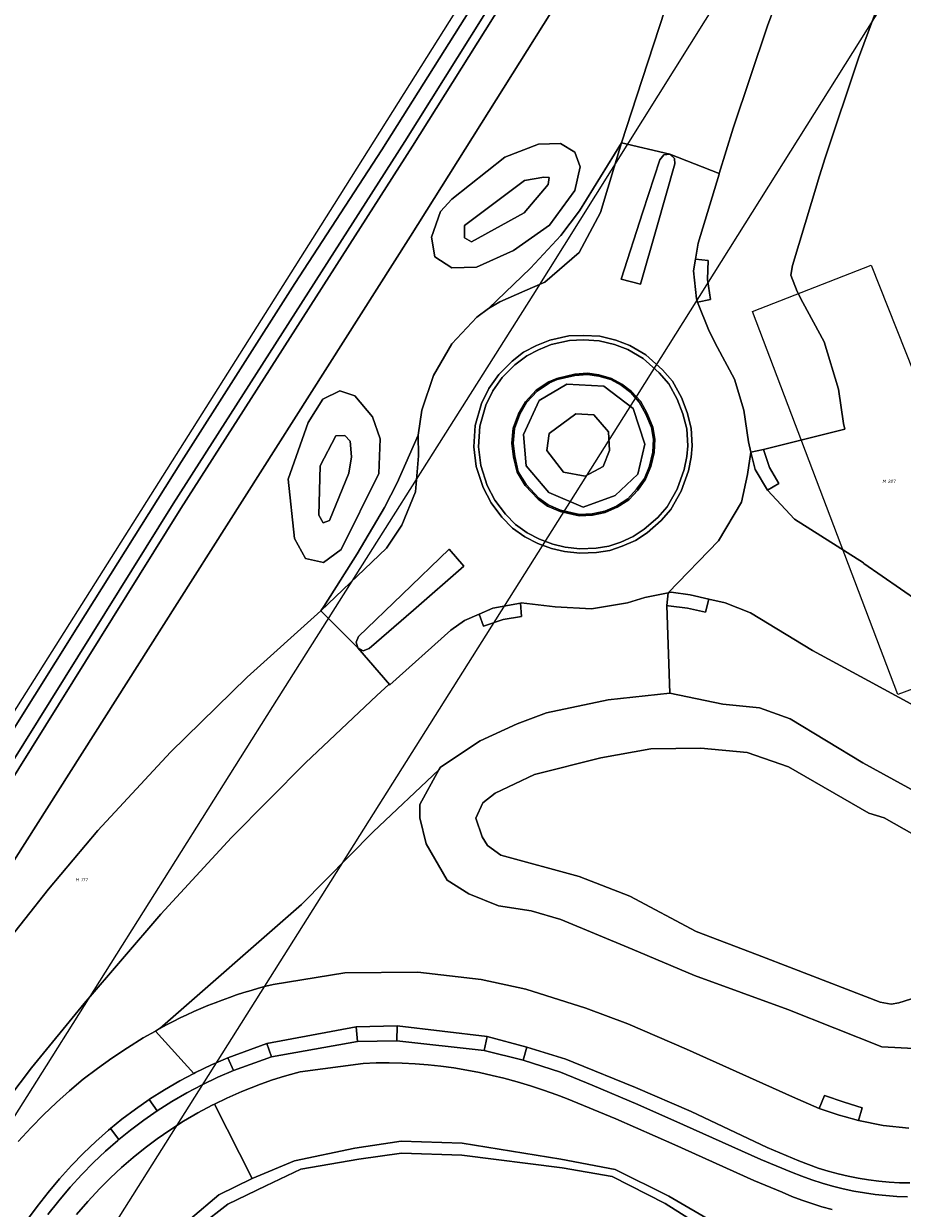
# Model space of a CAD drawing. Header units: metres. Extents: x 250001 to 257773, y 598992 to 609118.
# Tile 439 of 656: x 252704 to 252801, y 605144 to 605274. Entities that reach past the tile are written whole.
import ezdxf
from ezdxf.enums import TextEntityAlignment as Align
from ezdxf.lldxf.tags import DXFTag

# ---------------------------------------------------------------- set-up
doc = ezdxf.new("R2010")
doc.units = ezdxf.units.M
for name, color, linetype, lineweight in [('B-WE-GR-BOUWLAND-GV', 252, 'Continuous', 13), ('B-WE-GR-GRAS-GV', 252, 'Continuous', 13), ('B-WE-GR-GROENVOORZIENING-GV', 252, 'Continuous', 18), ('B-WE-GW-TALUD_KRUIN-G', 252, 'Continuous', 18), ('B-WE-KG-GRENS_PERCEEL-G', 150, 'KG-PERCEEL', 18), ('B-WE-KG-GRENS_PERCEEL-S', 150, 'Continuous', 25), ('B-WE-OG-WATER-GV', 252, 'Continuous', 18), ('B-WE-OG-WATER_SLOOT-GV', 252, 'Continuous', 18), ('B-WE-VH-VERHARDING_BETON-GV', 252, 'Continuous', 18), ('B-WE-VH-VERHARDING_GESLOTEN-GV', 252, 'Continuous', 18), ('B-WE-VH-VERHARDING_GRASBETONSTEEN-GV', 252, 'Continuous', 18), ('B-WE-VH-VERHARDING_OPEN-GV', 252, 'Continuous', 18), ('X-XX-AL-REFERENTIE-G', 7, 'Continuous', 18)]:
    doc.layers.add(name, color=color, linetype=linetype, lineweight=lineweight)
doc.styles.add('NLCS-ISO', font='NLCS-ISO.ttf')
doc.styles.get("Standard").update_dxf_attribs({"font": 'NLCS-ISO.ttf'})
tags = doc.linetypes.add('KG-PERCEEL', pattern='A,5.5,-2,["P",Standard,S=1.8,R=0,X=-0.5,Y=-0.9],-2,5.5,-2,[5,NLCS.SHX,S=0.75,R=0,X=0,Y=0],-2', length=19).pattern_tags.tags
tags[6] = DXFTag(74, 10)

# ---------------------------------------------------------------- blocks, each defined once
blk = doc.blocks.new('SKG-PERCEELNUMMER-SO')
at = {"style": 'NLCS-ISO', "oblique": 10, "flags": 1}
blk.add_attdef('GEMEENTECODE', text='', height=1.8, dxfattribs=at).set_placement((0, 2.55), align=Align.MIDDLE_CENTER)
at = {"style": 'NLCS-ISO', "oblique": 10}
blk.add_attdef('SECTIE', text='', height=1.8, dxfattribs=at).set_placement((-0.5, 0), align=Align.MIDDLE_RIGHT)
blk.add_attdef('PERCEELNUMMER', text='', height=1.8, dxfattribs=at).set_placement((0.5, 0), align=Align.MIDDLE_LEFT)
blk = doc.blocks.new('BS2021-132-Xref-KAD-20210617')
at = {"layer": 'B-WE-KG-GRENS_PERCEEL-G', "flags": 128}
for points in [[(252316.431, 604524.835), (252316.985, 604525.546), (252319.106, 604529.322), (252329.366, 604548.154), (252359.151, 604599.397), (252376.417, 604629.246), (252397.819, 604665.419), (252421.587, 604705.045), (252443.727, 604741.232), (252471.948, 604787.33), (252508.863, 604846.142), (252549.097, 604910.197), (252581.117, 604960.929), (252606.23, 605000.756), (252614.706, 605014.115), (252634.849, 605046.031), (252656.878, 605080.766), (252683.928, 605123.487), (252706.622, 605159.408), (252731.523, 605198.946), (252760.136, 605244.175), (252782.532, 605279.934), (252808.722, 605321.19), (252837.975, 605367.456), (252854.793, 605395.027), (252864.74, 605411.021), (252874.725, 605426.692), (252901.202, 605468.727), (252910.984, 605483.992), (252917.263, 605494.221), (252924.225, 605505.019), (252933.791, 605520.185), (252947.901, 605542.504), (252974.768, 605585.195), (252989.309, 605607.998), (252999.154, 605623.623), (253014.622, 605648.221), (253019.792, 605656.076), (253027.526, 605668.579), (253035.479, 605680.972), (253044.247, 605694.918), (253052.854, 605708.678), (253061.806, 605722.845), (253070.704, 605736.823), (253086.74, 605762.405), (253095.374, 605776.25), (253105.014, 605791.529), (253116.702, 605809.882), (253130.084, 605831.275), (253137.809, 605843.17)], [(252467.88, 604825.857), (252471.703, 604831.807), (252631.692, 605085.314), (252671.383, 605148.242), (252738.286, 605254.186), (252791.56, 605338.813), (252844.84, 605423.414), (252898.034, 605507.915), (252930.712, 605559.161)], [(252540.299, 604866.386), (252611.837, 604979.798), (252665.116, 605064.245), (252704.782, 605127.19), (252771.606, 605233.178), (252824.822, 605317.843), (252878.052, 605402.475), (252931.194, 605487.008), (252954.048, 605522.579)]]:
    blk.add_lwpolyline(points, dxfattribs=at)
blk.add_lwpolyline([(252784.259, 605242.385), (252797.335, 605247.471), (252814.044, 605205.335), (252800.241, 605200.25)], close=True, dxfattribs=at)
at = {"layer": 'B-WE-KG-GRENS_PERCEEL-S', "xscale": 0.2, "yscale": 0.2, "zscale": 0.2}
for p, values in [((252799.04, 605223.697), {'PERCEELNUMMER': '287', 'SECTIE': 'M'}), ((252710.282, 605179.869), {'PERCEELNUMMER': '177', 'SECTIE': 'M'})]:
    blk.add_blockref('SKG-PERCEELNUMMER-SO', p, dxfattribs=at).add_auto_attribs(values)
blk = doc.blocks.new('BS2021-132-Xref-BGT-GRIJS-20210617-aangepast')
at = {"layer": 'B-WE-GR-BOUWLAND-GV', "flags": 128}
blk.add_lwpolyline([(252695.64, 605184.775), (252710.04, 605207.747), (252721.459, 605225.893), (252733.928, 605245.454), (252743.49, 605260.164), (252755.499, 605279.219), (252770.533, 605303.121), (252779.459, 605317.36), (252788.718, 605332.239), (252802.099, 605353.707), (252814.504, 605373.511)], dxfattribs=at)
at = {"layer": 'B-WE-GR-GRAS-GV', "flags": 128}
for points in [[(252800.047, 605281.311), (252795.942, 605270.233), (252792.247, 605259.269), (252791.46, 605256.717), (252791.465, 605256.682), (252788.674, 605247.429), (252788.492, 605246.368), (252789.196, 605244.571), (252789.82, 605243.346), (252792.16, 605239.039), (252793.747, 605233.822), (252794.276, 605230.046), (252794.423, 605229.448), (252785.479, 605227.199), (252786.154, 605225.221), (252787.165, 605223.457), (252785.931, 605222.707), (252788.874, 605219.539), (252796.465, 605214.75), (252796.516, 605214.662), (252804.584, 605209.069)], [(252731.555, 605168.364), (252739.421, 605169.629), (252747.448, 605169.729), (252754.409, 605168.904), (252759.338, 605167.864), (252765.925, 605165.763), (252770.555, 605164.023), (252777.005, 605161.243), (252788.681, 605155.999), (252791.599, 605154.716), (252792.181, 605156.162), (252794.339, 605155.412), (252796.339, 605154.797), (252795.921, 605153.404), (252798.654, 605152.849), (252801.45, 605152.569)], [(252805.475, 605197.158), (252797.029, 605201.771), (252790.876, 605205.074), (252784.049, 605209.239), (252781.259, 605210.329), (252779.464, 605210.747), (252779.109, 605209.296), (252777.119, 605209.737), (252775.015, 605210.017), (252774.845, 605210.04), (252775.158, 605200.383), (252781.014, 605199.202), (252785.021, 605198.795), (252788.402, 605197.565), (252796.392, 605192.739), (252804.76, 605188.173)], [(252802.76, 605161.28), (252798.508, 605161.509), (252788.158, 605165.595), (252777.885, 605169.366), (252771.05, 605172.238), (252763.188, 605175.502), (252759.921, 605176.474), (252756.312, 605177.014), (252753.083, 605178.342), (252750.693, 605179.819)], [(252750.693, 605179.819), (252748.383, 605183.821), (252747.694, 605186.693), (252747.679, 605188.169), (252749.769, 605191.955), (252742.546, 605185.142), (252734.65, 605177.165), (252719.065, 605163.516)], [(252706.751, 605143.07), (252707.95, 605144.586), (252709.202, 605146.058), (252710.506, 605147.484), (252711.776, 605148.775), (252713.093, 605150.018), (252714.456, 605151.21), (252714.581, 605151.311), (252713.657, 605152.524), (252713.441, 605152.348), (252712.033, 605151.102), (252710.674, 605149.802), (252709.366, 605148.45), (252708.055, 605146.994), (252706.791, 605145.496), (252705.574, 605143.96), (252704.407, 605142.385)]]:
    blk.add_lwpolyline(points, dxfattribs=at)
for points in [[(252764.716, 605259.902), (252763.159, 605260.834), (252760.747, 605260.757), (252757.022, 605259.339), (252751.209, 605254.718), (252749.944, 605253.374), (252748.949, 605250.544), (252749.343, 605248.368), (252751.207, 605247.171), (252753.912, 605247.251), (252757.963, 605249.079), (252761.926, 605251.88), (252764.723, 605255.663), (252765.312, 605258.279)], [(252761.905, 605257.103), (252761.807, 605256.322), (252759.158, 605253.237), (252753.344, 605250.032), (252752.585, 605250.48), (252752.575, 605251.842), (252759.2, 605256.782), (252761.311, 605257.146)], [(252759.158, 605253.237), (252761.807, 605256.322), (252761.905, 605257.103), (252761.311, 605257.146), (252759.2, 605256.782), (252752.575, 605251.842), (252752.585, 605250.48), (252753.344, 605250.032)], [(252768.692, 605234.88), (252767.349, 605235.277), (252766.124, 605235.431), (252764.73, 605235.337), (252762.778, 605234.877), (252761.933, 605234.509), (252760.586, 605233.61), (252759.407, 605232.348), (252758.659, 605231.071), (252758.091, 605229.511), (252757.942, 605227.897), (252758.119, 605226.422), (252758.511, 605224.754), (252759.369, 605223.336), (252760.778, 605221.844), (252761.81, 605221.104), (252763.167, 605220.514), (252765.231, 605220.034), (252766.642, 605220.116), (252768.011, 605220.428), (252769.317, 605220.979), (252770.551, 605221.782), (252771.526, 605222.818), (252772.375, 605224.015), (252772.935, 605225.381), (252773.298, 605226.89), (252773.378, 605228.32), (252773.152, 605229.602), (252772.551, 605231.092), (252771.816, 605232.406), (252770.875, 605233.453), (252769.829, 605234.254)], [(252740.516, 605233.11), (252738.874, 605233.649), (252737.019, 605232.725), (252735.388, 605230.18), (252733.184, 605223.924), (252733.906, 605217.415), (252735.11, 605215.196), (252737.074, 605214.787), (252739.012, 605216.185), (252743.152, 605224.557), (252743.327, 605228.364), (252742.455, 605230.775)], [(252761.863, 605222.482), (252759.376, 605225.402), (252759.096, 605228.854), (252760.819, 605232.587), (252763.859, 605234.394), (252767.901, 605234.144), (252771.133, 605231.711), (252772.431, 605227.772), (252771.668, 605224.482), (252769.15, 605222.131), (252765.648, 605220.841)], [(252769.15, 605222.131), (252771.668, 605224.482), (252772.431, 605227.772), (252771.133, 605231.711), (252767.901, 605234.144), (252763.859, 605234.394), (252760.819, 605232.587), (252759.096, 605228.854), (252759.376, 605225.402), (252761.863, 605222.482), (252765.648, 605220.841)], [(252761.902, 605228.957), (252761.631, 605227.072), (252763.492, 605224.706), (252765.858, 605224.256), (252767.859, 605225.33), (252768.528, 605227.082), (252768.418, 605229.121), (252766.827, 605231.009), (252764.83, 605231.104)], [(252766.827, 605231.009), (252768.418, 605229.121), (252768.528, 605227.082), (252767.859, 605225.33), (252765.858, 605224.256), (252763.492, 605224.706), (252761.631, 605227.072), (252761.902, 605228.957), (252764.83, 605231.104)], [(252740.001, 605228.116), (252740.154, 605226.403), (252739.862, 605224.595), (252737.73, 605219.371), (252737.033, 605219.146), (252736.557, 605219.967), (252736.721, 605225.414), (252738.45, 605228.692), (252739.423, 605228.722)], [(252739.862, 605224.595), (252740.154, 605226.403), (252740.001, 605228.116), (252739.423, 605228.722), (252738.45, 605228.692), (252736.721, 605225.414), (252736.557, 605219.967), (252737.033, 605219.146), (252737.73, 605219.371)]]:
    blk.add_lwpolyline(points, close=True, dxfattribs=at)
at = {"layer": 'B-WE-GR-GRAS-GV'}
blk.add_lwpolyline([(252719.065, 605163.516, -0.0669188), (252731.555, 605168.364)], format="xyb", dxfattribs=at)
at = {"layer": 'B-WE-GR-GROENVOORZIENING-GV', "flags": 128}
for points in [[(252698.994, 605168.945), (252706.816, 605178.838), (252712.263, 605185.307), (252720.257, 605193.896), (252728.697, 605202.17), (252736.795, 605209.471), (252737.099, 605209.948), (252740.765, 605215.706), (252743.796, 605220.816), (252745.196, 605223.533), (252747.503, 605228.758), (252747.889, 605231.518), (252749.176, 605235.333), (252751.18, 605238.806), (252753.963, 605241.748), (252755.248, 605242.699), (252759.844, 605247.14), (252763.184, 605250.721), (252765.227, 605253.435), (252769.864, 605260.902), (252771.548, 605266.086), (252775.235, 605277.453)], [(252774.113, 605294.404), (252746.636, 605250.657), (252719.253, 605207.533), (252693.043, 605166.322)], [(252790.149, 605285.197), (252785.918, 605273.778), (252782.128, 605262.533), (252780.592, 605257.55), (252780.602, 605257.482), (252778.306, 605249.872), (252778.01, 605248.145), (252779.397, 605247.977), (252779.33, 605245.9), (252779.65, 605243.701), (252778.232, 605243.412), (252779.487, 605240.209), (252780.411, 605238.395), (252782.303, 605234.912), (252783.334, 605231.524), (252783.823, 605228.03), (252784.102, 605226.9), (252785.479, 605227.199), (252794.423, 605229.448), (252794.276, 605230.046), (252793.747, 605233.822), (252792.16, 605239.039), (252789.82, 605243.346), (252789.196, 605244.571), (252788.492, 605246.368), (252788.674, 605247.429), (252791.465, 605256.682), (252791.46, 605256.717), (252792.247, 605259.269), (252795.942, 605270.233), (252800.047, 605281.311)], [(252703.502, 605151.084), (252704.914, 605152.631), (252706.281, 605154.031), (252707.696, 605155.382), (252709.156, 605156.684), (252710.661, 605157.934), (252712.208, 605159.131), (252713.796, 605160.274), (252715.506, 605161.414), (252717.255, 605162.492), (252718.585, 605163.245), (252719.043, 605163.505), (252719.065, 605163.516), (252734.65, 605177.165), (252742.546, 605185.142), (252749.769, 605191.955), (252749.944, 605192.272), (252754.302, 605195.165), (252758.395, 605197.02), (252761.602, 605198.244), (252768.407, 605199.673), (252775.158, 605200.383), (252774.845, 605210.04), (252774.994, 605211.451), (252772.409, 605210.926), (252770.513, 605210.343), (252766.566, 605209.664), (252762.559, 605209.906), (252758.835, 605210.321), (252758.741, 605210.304), (252758.869, 605208.838), (252756.848, 605208.492), (252754.697, 605207.753), (252754.208, 605209.09), (252752.582, 605208.376), (252751.069, 605207.339), (252744.372, 605201.327), (252744.277, 605201.343), (252742.939, 605200.129), (252735.118, 605192.751), (252726.959, 605184.509), (252719.195, 605176.079), (252710.752, 605166.267), (252704.966, 605159.206), (252697.678, 605149.603)], [(252793.015, 605143.617), (252791.892, 605143.919), (252790.781, 605144.26), (252789.682, 605144.639), (252788.597, 605145.056), (252787.526, 605145.509), (252784.432, 605146.792), (252775.738, 605150.724), (252769.22, 605153.576), (252763.827, 605155.822), (252762.734, 605156.238), (252761.294, 605156.748), (252759.841, 605157.22), (252758.376, 605157.654), (252756.901, 605158.049), (252755.627, 605158.368), (252754.232, 605158.678), (252752.829, 605158.948), (252751.42, 605159.179), (252750.004, 605159.371), (252748.583, 605159.522), (252747.159, 605159.634), (252745.732, 605159.706), (252744.304, 605159.738), (252742.876, 605159.73), (252741.448, 605159.682), (252734.525, 605158.758), (252734.124, 605158.654), (252732.79, 605158.279), (252731.466, 605157.867), (252730.156, 605157.416), (252728.108, 605156.585), (252726.457, 605155.864), (252725.08, 605155.197), (252729.225, 605147.04), (252733.906, 605148.978), (252740.525, 605150.368), (252745.608, 605151.136), (252752.337, 605150.916), (252763.198, 605149.161), (252769.159, 605148.027), (252775.083, 605145.065), (252785.249, 605139.141)], [(252801.559, 605146.543), (252800.422, 605146.566), (252799.287, 605146.628), (252798.155, 605146.731), (252797.028, 605146.873), (252795.906, 605147.055), (252794.791, 605147.276), (252793.685, 605147.536), (252792.588, 605147.836), (252791.503, 605148.173), (252790.43, 605148.549), (252789.371, 605148.962), (252785.874, 605150.435), (252777.512, 605154.388), (252771.417, 605157.036), (252764.556, 605159.835), (252763.732, 605160.143), (252759.442, 605161.477), (252759.034, 605160.027), (252763.14, 605158.73), (252766.646, 605157.303), (252771.672, 605155.146), (252776.694, 605152.928), (252785.188, 605149.127), (252788.577, 605147.715), (252789.684, 605147.276), (252790.805, 605146.874), (252791.939, 605146.511), (252793.085, 605146.185), (252794.241, 605145.899), (252795.406, 605145.651), (252796.579, 605145.443), (252797.758, 605145.274), (252798.942, 605145.144), (252800.129, 605145.055), (252801.319, 605145.005)], [(252719.351, 605139.946), (252725.568, 605145.212), (252729.225, 605147.04), (252725.08, 605155.197), (252724.836, 605155.079), (252723.247, 605154.232), (252721.692, 605153.324), (252720.173, 605152.356), (252718.794, 605151.403), (252717.451, 605150.4), (252716.145, 605149.35), (252714.878, 605148.253), (252713.652, 605147.11), (252712.467, 605145.924), (252711.159, 605144.514), (252709.905, 605143.056)]]:
    blk.add_lwpolyline(points, dxfattribs=at)
for points in [[(252764.716, 605259.902), (252765.312, 605258.279), (252764.723, 605255.663), (252761.926, 605251.88), (252757.963, 605249.079), (252753.912, 605247.251), (252751.207, 605247.171), (252749.343, 605248.368), (252748.949, 605250.544), (252749.944, 605253.374), (252751.209, 605254.718), (252757.022, 605259.339), (252760.747, 605260.757), (252763.159, 605260.834)], [(252740.516, 605233.11), (252742.455, 605230.775), (252743.327, 605228.364), (252743.152, 605224.557), (252739.012, 605216.185), (252737.074, 605214.787), (252735.11, 605215.196), (252733.906, 605217.415), (252733.184, 605223.924), (252735.388, 605230.18), (252737.019, 605232.725), (252738.874, 605233.649)], [(252740.659, 605163.688), (252730.857, 605161.863), (252731.367, 605160.407), (252740.809, 605162.09)], [(252745.188, 605163.814), (252745.164, 605162.181), (252754.753, 605161.086), (252755.085, 605162.64)], [(252727.189, 605158.917), (252726.556, 605160.287), (252724.762, 605159.519), (252723.002, 605158.679), (252722.807, 605158.576), (252721.277, 605157.769), (252719.59, 605156.789), (252717.945, 605155.741), (252717.917, 605155.722), (252718.787, 605154.456), (252718.801, 605154.466), (252720.406, 605155.488), (252722.05, 605156.445), (252723.73, 605157.337), (252725.444, 605158.161)]]:
    blk.add_lwpolyline(points, close=True, dxfattribs=at)
at = {"layer": 'B-WE-GW-TALUD_KRUIN-G', "flags": 128}
blk.add_lwpolyline([(252766.827, 605231.009), (252768.418, 605229.121), (252768.528, 605227.082), (252767.859, 605225.33), (252765.858, 605224.256), (252763.492, 605224.706), (252761.631, 605227.072), (252761.902, 605228.957), (252764.83, 605231.104)], close=True, dxfattribs=at)
at = {"layer": 'B-WE-OG-WATER-GV', "flags": 128}
for points in [[(252818.349, 605375.786), (252803.056, 605351.998), (252785.559, 605324.27), (252766.569, 605293.963), (252757.608, 605279.562), (252746.015, 605261.076), (252720.55, 605221.238), (252698.147, 605185.343)], [(252698.994, 605184.811), (252721.396, 605220.705), (252746.86, 605260.541), (252758.456, 605279.032), (252767.418, 605293.433), (252786.406, 605323.737), (252803.899, 605351.46), (252819.193, 605375.25)], [(252803.135, 605184.207), (252798.745, 605186.705), (252797.063, 605187.203), (252788.244, 605192.314), (252783.683, 605193.882), (252778.604, 605194.347), (252773.069, 605194.286), (252767.58, 605193.298), (252760.292, 605191.463), (252755.947, 605189.412), (252754.6, 605188.342), (252753.837, 605186.662), (252754.534, 605184.61), (252755.113, 605183.652), (252756.591, 605182.575), (252765.191, 605180.244), (252770.767, 605178.074), (252778.063, 605174.205), (252784.82, 605171.611), (252788.822, 605170.075), (252798.324, 605166.427), (252799.526, 605166.186), (252800.352, 605166.338), (252803.502, 605167.329)], [(252784.628, 605137.971), (252774.681, 605144.261), (252768.83, 605147.259), (252763.344, 605148.21), (252752.3, 605149.6), (252745.645, 605149.819), (252740.964, 605149.161), (252734.6, 605148.064), (252730.724, 605146.235), (252726.555, 605144.188), (252720.338, 605139.36)]]:
    blk.add_lwpolyline(points, dxfattribs=at)
at = {"layer": 'B-WE-OG-WATER_SLOOT-GV', "flags": 128}
for points in [[(252814.504, 605373.511), (252802.099, 605353.707), (252788.718, 605332.239), (252779.459, 605317.36), (252770.533, 605303.121), (252755.499, 605279.219), (252743.49, 605260.164), (252733.928, 605245.454), (252721.459, 605225.893), (252710.04, 605207.747), (252695.64, 605184.775)], [(252693.043, 605166.322), (252719.253, 605207.533), (252746.636, 605250.657), (252774.113, 605294.404), (252799.362, 605334.859), (252809.332, 605350.494), (252826.37, 605377.213)], [(252698.147, 605185.343), (252720.55, 605221.238), (252746.015, 605261.076), (252757.608, 605279.562), (252766.569, 605293.963), (252785.559, 605324.27), (252803.056, 605351.998), (252818.349, 605375.786)], [(252819.193, 605375.25), (252803.899, 605351.46), (252786.406, 605323.737), (252767.418, 605293.433), (252758.456, 605279.032), (252746.86, 605260.541), (252721.396, 605220.705), (252698.994, 605184.811)], [(252804.76, 605188.173), (252796.392, 605192.739), (252788.402, 605197.565), (252785.021, 605198.795), (252781.014, 605199.202), (252775.158, 605200.383), (252768.407, 605199.673), (252761.602, 605198.244), (252758.395, 605197.02), (252754.302, 605195.165), (252749.944, 605192.272), (252749.769, 605191.955), (252747.679, 605188.169), (252747.694, 605186.693), (252748.383, 605183.821), (252750.693, 605179.819), (252753.083, 605178.342), (252756.312, 605177.014), (252759.921, 605176.474), (252763.188, 605175.502), (252771.05, 605172.238), (252777.885, 605169.366), (252788.158, 605165.595), (252798.508, 605161.509), (252802.76, 605161.28)], [(252803.502, 605167.329), (252800.352, 605166.338), (252799.526, 605166.186), (252798.324, 605166.427), (252788.822, 605170.075), (252784.82, 605171.611), (252778.063, 605174.205), (252770.767, 605178.074), (252765.191, 605180.244), (252756.591, 605182.575), (252755.113, 605183.652), (252754.534, 605184.61), (252753.837, 605186.662), (252754.6, 605188.342), (252755.947, 605189.412), (252760.292, 605191.463), (252767.58, 605193.298), (252773.069, 605194.286), (252778.604, 605194.347), (252783.683, 605193.882), (252788.244, 605192.314), (252797.063, 605187.203), (252798.745, 605186.705), (252803.135, 605184.207)], [(252785.249, 605139.141), (252775.083, 605145.065), (252769.159, 605148.027), (252763.198, 605149.161), (252752.337, 605150.916), (252745.608, 605151.136), (252740.525, 605150.368), (252733.906, 605148.978), (252729.225, 605147.04), (252725.568, 605145.212), (252719.351, 605139.946)], [(252720.338, 605139.36), (252726.555, 605144.188), (252730.724, 605146.235), (252734.6, 605148.064), (252740.964, 605149.161), (252745.645, 605149.819), (252752.3, 605149.6), (252763.344, 605148.21), (252768.83, 605147.259), (252774.681, 605144.261), (252784.628, 605137.971)]]:
    blk.add_lwpolyline(points, dxfattribs=at)
at = {"layer": 'B-WE-VH-VERHARDING_BETON-GV', "flags": 128}
for points in [[(252779.33, 605245.9), (252779.397, 605247.977), (252778.01, 605248.145), (252777.788, 605246.846), (252778.101, 605243.747), (252778.232, 605243.412), (252779.65, 605243.701)], [(252785.931, 605222.707), (252787.165, 605223.457), (252786.154, 605225.221), (252785.479, 605227.199), (252784.102, 605226.9), (252784.57, 605225.01)], [(252774.845, 605210.04), (252775.015, 605210.017), (252777.119, 605209.737), (252779.109, 605209.296), (252779.464, 605210.747), (252777.406, 605211.225), (252775.331, 605211.519), (252774.994, 605211.451)], [(252758.741, 605210.304), (252755.707, 605209.748), (252754.208, 605209.09), (252754.697, 605207.753), (252756.848, 605208.492), (252758.869, 605208.838)], [(252740.809, 605162.09), (252745.164, 605162.181), (252745.188, 605163.814), (252740.659, 605163.688)], [(252730.857, 605161.863), (252726.556, 605160.287), (252727.189, 605158.917), (252731.367, 605160.407)], [(252754.753, 605161.086), (252759.034, 605160.027), (252759.442, 605161.477), (252755.085, 605162.64)], [(252718.787, 605154.456), (252717.917, 605155.722), (252716.4, 605154.669), (252714.898, 605153.537), (252713.657, 605152.524), (252714.581, 605151.311), (252715.863, 605152.349), (252717.312, 605153.436)]]:
    blk.add_lwpolyline(points, close=True, dxfattribs=at)
for points in [[(252709.905, 605143.056), (252711.159, 605144.514), (252712.467, 605145.924), (252713.652, 605147.11), (252714.878, 605148.253), (252716.145, 605149.35), (252717.451, 605150.4), (252718.794, 605151.403), (252720.173, 605152.356), (252721.692, 605153.324), (252723.247, 605154.232), (252724.836, 605155.079), (252725.08, 605155.197), (252726.457, 605155.864), (252728.108, 605156.585), (252730.156, 605157.416), (252731.466, 605157.867), (252732.79, 605158.279), (252734.124, 605158.654), (252734.525, 605158.758), (252741.448, 605159.682), (252742.876, 605159.73), (252744.304, 605159.738), (252745.732, 605159.706), (252747.159, 605159.634), (252748.583, 605159.522), (252750.004, 605159.371), (252751.42, 605159.179), (252752.829, 605158.948), (252754.232, 605158.678), (252755.627, 605158.368), (252756.901, 605158.049), (252758.376, 605157.654), (252759.841, 605157.22), (252761.294, 605156.748), (252762.734, 605156.238), (252763.827, 605155.822), (252769.22, 605153.576), (252775.738, 605150.724), (252784.432, 605146.792), (252787.526, 605145.509), (252788.597, 605145.056), (252789.682, 605144.639), (252790.781, 605144.26), (252791.892, 605143.919), (252793.015, 605143.617)], [(252801.319, 605145.005), (252800.129, 605145.055), (252798.942, 605145.144), (252797.758, 605145.274), (252796.579, 605145.443), (252795.406, 605145.651), (252794.241, 605145.899), (252793.085, 605146.185), (252791.939, 605146.511), (252790.805, 605146.874), (252789.684, 605147.276), (252788.577, 605147.715), (252785.188, 605149.127), (252776.694, 605152.928), (252771.672, 605155.146), (252766.646, 605157.303), (252763.14, 605158.73), (252759.034, 605160.027), (252754.753, 605161.086), (252745.164, 605162.181), (252740.809, 605162.09), (252731.367, 605160.407), (252727.189, 605158.917), (252725.444, 605158.161), (252723.73, 605157.337), (252722.05, 605156.445), (252720.406, 605155.488), (252718.801, 605154.466), (252718.787, 605154.456), (252717.312, 605153.436), (252715.863, 605152.349), (252714.581, 605151.311), (252714.456, 605151.21), (252713.093, 605150.018), (252711.776, 605148.775), (252710.506, 605147.484), (252709.202, 605146.058), (252707.95, 605144.586), (252706.751, 605143.07)]]:
    blk.add_lwpolyline(points, dxfattribs=at)
at = {"layer": 'B-WE-VH-VERHARDING_GESLOTEN-GV', "flags": 128}
for points in [[(252804.584, 605209.069), (252796.516, 605214.662), (252796.465, 605214.75), (252788.874, 605219.539), (252785.931, 605222.707), (252784.57, 605225.01), (252784.102, 605226.9), (252783.729, 605224.432), (252783.058, 605221.402), (252780.521, 605217.139), (252774.994, 605211.451), (252775.331, 605211.519), (252777.406, 605211.225), (252779.464, 605210.747), (252781.259, 605210.329), (252784.049, 605209.239), (252790.876, 605205.074), (252797.029, 605201.771), (252805.475, 605197.158)], [(252801.45, 605152.569), (252798.654, 605152.849), (252795.921, 605153.404), (252794.338, 605153.837), (252793.81, 605153.986), (252791.599, 605154.716), (252788.681, 605155.999), (252777.005, 605161.243), (252770.555, 605164.023), (252765.925, 605165.763), (252759.338, 605167.864), (252754.409, 605168.904), (252747.448, 605169.729), (252739.421, 605169.629), (252731.555, 605168.364)], [(252775.235, 605277.453), (252771.548, 605266.086), (252769.864, 605260.902), (252775.178, 605259.658), (252780.592, 605257.55), (252782.128, 605262.533), (252785.918, 605273.778), (252790.149, 605285.197)], [(252719.065, 605163.516), (252719.043, 605163.505), (252718.585, 605163.245), (252722.807, 605158.576), (252723.002, 605158.679), (252724.762, 605159.519), (252726.556, 605160.287), (252730.857, 605161.863), (252740.659, 605163.688), (252745.188, 605163.814), (252755.085, 605162.64), (252759.442, 605161.477), (252763.732, 605160.143), (252764.556, 605159.835), (252771.417, 605157.036), (252777.512, 605154.388), (252785.874, 605150.435), (252789.371, 605148.962), (252790.43, 605148.549), (252791.503, 605148.173), (252792.588, 605147.836), (252793.685, 605147.536), (252794.791, 605147.276), (252795.906, 605147.055), (252797.028, 605146.873), (252798.155, 605146.731), (252799.287, 605146.628), (252800.422, 605146.566), (252801.559, 605146.543)], [(252691.358, 605140.663), (252697.678, 605149.603), (252704.966, 605159.206), (252710.752, 605166.267), (252719.195, 605176.079), (252726.959, 605184.509), (252735.118, 605192.751), (252742.939, 605200.129), (252744.277, 605201.343), (252744.372, 605201.327), (252740.873, 605205.369), (252736.795, 605209.471), (252728.697, 605202.17), (252720.257, 605193.896), (252712.263, 605185.307), (252706.816, 605178.838), (252698.994, 605168.945), (252693.192, 605160.75), (252686.835, 605151.149), (252682.193, 605143.603)], [(252704.407, 605142.385), (252705.574, 605143.96), (252706.791, 605145.496), (252708.055, 605146.994), (252709.366, 605148.45), (252710.674, 605149.802), (252712.033, 605151.102), (252713.441, 605152.348), (252713.657, 605152.524), (252714.898, 605153.537), (252716.4, 605154.669), (252717.917, 605155.722), (252717.945, 605155.741), (252719.59, 605156.789), (252721.277, 605157.769), (252722.807, 605158.576), (252718.585, 605163.245), (252717.255, 605162.492), (252715.506, 605161.414), (252713.796, 605160.274), (252712.208, 605159.131), (252710.661, 605157.934), (252709.156, 605156.684), (252707.696, 605155.382), (252706.281, 605154.031), (252704.914, 605152.631), (252703.502, 605151.084)]]:
    blk.add_lwpolyline(points, dxfattribs=at)
for points in [[(252736.795, 605209.471), (252740.873, 605205.369), (252744.372, 605201.327), (252751.069, 605207.339), (252752.582, 605208.376), (252754.208, 605209.09), (252755.707, 605209.748), (252758.741, 605210.304), (252758.835, 605210.321), (252762.559, 605209.906), (252766.566, 605209.664), (252770.513, 605210.343), (252772.409, 605210.926), (252774.994, 605211.451), (252780.521, 605217.139), (252783.058, 605221.402), (252783.729, 605224.432), (252784.102, 605226.9), (252783.823, 605228.03), (252783.334, 605231.524), (252782.303, 605234.912), (252780.411, 605238.395), (252779.487, 605240.209), (252778.232, 605243.412), (252778.101, 605243.747), (252777.788, 605246.846), (252778.01, 605248.145), (252778.306, 605249.872), (252780.602, 605257.482), (252780.592, 605257.55), (252775.178, 605259.658), (252769.864, 605260.902), (252767.543, 605253.261), (252765.219, 605248.878), (252761.43, 605245.58), (252759.211, 605244.653), (252756.468, 605243.425), (252755.248, 605242.699), (252753.963, 605241.748), (252751.18, 605238.806), (252749.176, 605235.333), (252747.889, 605231.518), (252747.503, 605228.758), (252747.521, 605226.51), (252747.185, 605222.535), (252745.712, 605218.868), (252744.027, 605216.349)], [(252775.738, 605258.609), (252775.695, 605259.213), (252775.178, 605259.658), (252774.516, 605259.585), (252774.078, 605259.047), (252772.217, 605253.334), (252769.815, 605245.937), (252771.948, 605245.372), (252773.747, 605251.651)], [(252775.178, 605259.658), (252775.695, 605259.213), (252775.738, 605258.609), (252773.747, 605251.651), (252771.948, 605245.372), (252769.815, 605245.937), (252772.217, 605253.334), (252774.078, 605259.047), (252774.516, 605259.585)], [(252762.156, 605216.297), (252760.649, 605216.863), (252759.231, 605217.598), (252757.886, 605218.555), (252756.707, 605219.767), (252755.513, 605221.346), (252754.627, 605223.025), (252753.881, 605225.321), (252753.613, 605227.478), (252753.779, 605229.837), (252754.477, 605232.24), (252755.273, 605233.889), (252756.363, 605235.444), (252757.823, 605236.904), (252759.088, 605237.888), (252760.494, 605238.62), (252761.987, 605239.204), (252764.08, 605239.686), (252765.681, 605239.742), (252767.477, 605239.642), (252769.253, 605239.236), (252770.778, 605238.638), (252772.538, 605237.61), (252774.375, 605235.974), (252775.485, 605234.715), (252776.456, 605232.92), (252777.074, 605231.252), (252777.532, 605229.541), (252777.64, 605227.606), (252777.535, 605226.337), (252777.225, 605224.854), (252776.439, 605222.615), (252775.293, 605220.611), (252774.215, 605219.372), (252772.674, 605218.045), (252771.388, 605217.192), (252769.95, 605216.549), (252768.567, 605216.093), (252767.113, 605215.863), (252765.275, 605215.778), (252763.576, 605215.963)], [(252752.517, 605214.382), (252750.89, 605216.226), (252745.737, 605211.247), (252740.947, 605206.64), (252740.673, 605206.017), (252740.873, 605205.369), (252741.46, 605205.052), (252742.12, 605205.298), (252746.966, 605209.528)], [(252740.873, 605205.369), (252740.673, 605206.017), (252740.947, 605206.64), (252745.737, 605211.247), (252750.89, 605216.226), (252752.517, 605214.382), (252746.966, 605209.528), (252742.12, 605205.298), (252741.46, 605205.052)], [(252791.599, 605154.716), (252793.81, 605153.986), (252794.338, 605153.837), (252795.921, 605153.404), (252796.339, 605154.797), (252794.339, 605155.412), (252792.181, 605156.162)]]:
    blk.add_lwpolyline(points, close=True, dxfattribs=at)
at = {"layer": 'B-WE-VH-VERHARDING_GESLOTEN-GV'}
blk.add_lwpolyline([(252731.555, 605168.364, 0.0669188), (252719.065, 605163.516)], format="xyb", dxfattribs=at)
at = {"layer": 'B-WE-VH-VERHARDING_GRASBETONSTEEN-GV', "flags": 128}
for points in [[(252767.543, 605253.261), (252769.864, 605260.902), (252765.227, 605253.435), (252763.184, 605250.721), (252759.844, 605247.14), (252755.248, 605242.699), (252756.468, 605243.425), (252759.211, 605244.653), (252761.43, 605245.58), (252765.219, 605248.878)], [(252745.712, 605218.868), (252747.185, 605222.535), (252747.521, 605226.51), (252747.503, 605228.758), (252745.196, 605223.533), (252743.796, 605220.816), (252740.765, 605215.706), (252737.099, 605209.948), (252736.795, 605209.471), (252744.027, 605216.349)]]:
    blk.add_lwpolyline(points, close=True, dxfattribs=at)
at = {"layer": 'B-WE-VH-VERHARDING_OPEN-GV', "flags": 128}
for points in [[(252762.156, 605216.297), (252763.576, 605215.963), (252765.275, 605215.778), (252767.113, 605215.863), (252768.567, 605216.093), (252769.95, 605216.549), (252771.388, 605217.192), (252772.674, 605218.045), (252774.215, 605219.372), (252775.293, 605220.611), (252776.439, 605222.615), (252777.225, 605224.854), (252777.535, 605226.337), (252777.64, 605227.606), (252777.532, 605229.541), (252777.074, 605231.252), (252776.456, 605232.92), (252775.485, 605234.715), (252774.375, 605235.974), (252772.538, 605237.61), (252770.778, 605238.638), (252769.253, 605239.236), (252767.477, 605239.642), (252765.681, 605239.742), (252764.08, 605239.686), (252761.987, 605239.204), (252760.494, 605238.62), (252759.088, 605237.888), (252757.823, 605236.904), (252756.363, 605235.444), (252755.273, 605233.889), (252754.477, 605232.24), (252753.779, 605229.837), (252753.613, 605227.478), (252753.881, 605225.321), (252754.627, 605223.025), (252755.513, 605221.346), (252756.707, 605219.767), (252757.886, 605218.555), (252759.231, 605217.598), (252760.649, 605216.863)], [(252774.015, 605235.626), (252772.243, 605237.203), (252770.559, 605238.187), (252769.105, 605238.757), (252767.407, 605239.145), (252765.676, 605239.242), (252764.146, 605239.188), (252762.135, 605238.725), (252760.722, 605238.173), (252759.448, 605237.486), (252758.139, 605236.512), (252756.747, 605235.121), (252755.706, 605233.635), (252754.946, 605232.06), (252754.274, 605229.748), (252754.115, 605227.491), (252754.371, 605225.43), (252755.089, 605223.22), (252755.936, 605221.615), (252757.087, 605220.093), (252758.213, 605218.936), (252759.492, 605218.026), (252760.853, 605217.321), (252762.302, 605216.776), (252763.66, 605216.457), (252765.291, 605216.279), (252767.062, 605216.361), (252768.449, 605216.58), (252769.769, 605217.016), (252771.146, 605217.631), (252772.371, 605218.444), (252773.861, 605219.727), (252774.883, 605220.902), (252775.982, 605222.823), (252776.742, 605224.989), (252777.039, 605226.409), (252777.139, 605227.613), (252777.036, 605229.462), (252776.597, 605231.1), (252775.999, 605232.713), (252775.072, 605234.427)], [(252774.015, 605235.626), (252775.072, 605234.427), (252775.999, 605232.713), (252776.597, 605231.1), (252777.036, 605229.462), (252777.139, 605227.613), (252777.039, 605226.409), (252776.742, 605224.989), (252775.982, 605222.823), (252774.883, 605220.902), (252773.861, 605219.727), (252772.371, 605218.444), (252771.146, 605217.631), (252769.769, 605217.016), (252768.449, 605216.58), (252767.062, 605216.361), (252765.291, 605216.279), (252763.66, 605216.457), (252762.302, 605216.776), (252760.853, 605217.321), (252759.492, 605218.026), (252758.213, 605218.936), (252757.087, 605220.093), (252755.936, 605221.615), (252755.089, 605223.22), (252754.371, 605225.43), (252754.115, 605227.491), (252754.274, 605229.748), (252754.946, 605232.06), (252755.706, 605233.635), (252756.747, 605235.121), (252758.139, 605236.512), (252759.448, 605237.486), (252760.722, 605238.173), (252762.135, 605238.725), (252764.146, 605239.188), (252765.676, 605239.242), (252767.407, 605239.145), (252769.105, 605238.757), (252770.559, 605238.187), (252772.243, 605237.203)], [(252763.12, 605220.371), (252761.736, 605220.973), (252760.679, 605221.731), (252759.249, 605223.245), (252758.37, 605224.697), (252757.971, 605226.396), (252757.791, 605227.895), (252757.943, 605229.544), (252758.523, 605231.135), (252759.286, 605232.438), (252760.488, 605233.725), (252761.861, 605234.641), (252762.731, 605235.02), (252764.708, 605235.486), (252766.128, 605235.582), (252767.38, 605235.424), (252768.75, 605235.019), (252769.911, 605234.38), (252770.977, 605233.564), (252771.939, 605232.494), (252772.687, 605231.157), (252773.297, 605229.644), (252773.529, 605228.329), (252773.447, 605226.868), (252773.078, 605225.335), (252772.508, 605223.942), (252771.642, 605222.723), (252770.648, 605221.666), (252769.388, 605220.846), (252768.057, 605220.285), (252766.663, 605219.967), (252765.218, 605219.883)], [(252763.12, 605220.371), (252765.218, 605219.883), (252766.663, 605219.967), (252768.057, 605220.285), (252769.388, 605220.846), (252770.648, 605221.666), (252771.642, 605222.723), (252772.508, 605223.942), (252773.078, 605225.335), (252773.447, 605226.868), (252773.529, 605228.329), (252773.297, 605229.644), (252772.687, 605231.157), (252771.939, 605232.494), (252770.977, 605233.564), (252769.911, 605234.38), (252768.75, 605235.019), (252767.38, 605235.424), (252766.128, 605235.582), (252764.708, 605235.486), (252762.731, 605235.02), (252761.861, 605234.641), (252760.488, 605233.725), (252759.286, 605232.438), (252758.523, 605231.135), (252757.943, 605229.544), (252757.791, 605227.895), (252757.971, 605226.396), (252758.37, 605224.697), (252759.249, 605223.245), (252760.679, 605221.731), (252761.736, 605220.973)], [(252768.692, 605234.88), (252769.829, 605234.254), (252770.875, 605233.453), (252771.816, 605232.406), (252772.551, 605231.092), (252773.152, 605229.602), (252773.378, 605228.32), (252773.298, 605226.89), (252772.935, 605225.381), (252772.375, 605224.015), (252771.526, 605222.818), (252770.551, 605221.782), (252769.317, 605220.979), (252768.011, 605220.428), (252766.642, 605220.116), (252765.231, 605220.034), (252763.167, 605220.514), (252761.81, 605221.104), (252760.778, 605221.844), (252759.369, 605223.336), (252758.511, 605224.754), (252758.119, 605226.422), (252757.942, 605227.897), (252758.091, 605229.511), (252758.659, 605231.071), (252759.407, 605232.348), (252760.586, 605233.61), (252761.933, 605234.509), (252762.778, 605234.877), (252764.73, 605235.337), (252766.124, 605235.431), (252767.349, 605235.277)]]:
    blk.add_lwpolyline(points, close=True, dxfattribs=at)

msp = doc.modelspace()

# ---------------------------------------------------------------- block references
at = {"layer": 'X-XX-AL-REFERENTIE-G'}
for name in ['BS2021-132-Xref-BGT-GRIJS-20210617-aangepast', 'BS2021-132-Xref-KAD-20210617']:
    msp.add_blockref(name, (0, 0), dxfattribs=at)

doc.saveas('drawing.dxf')
